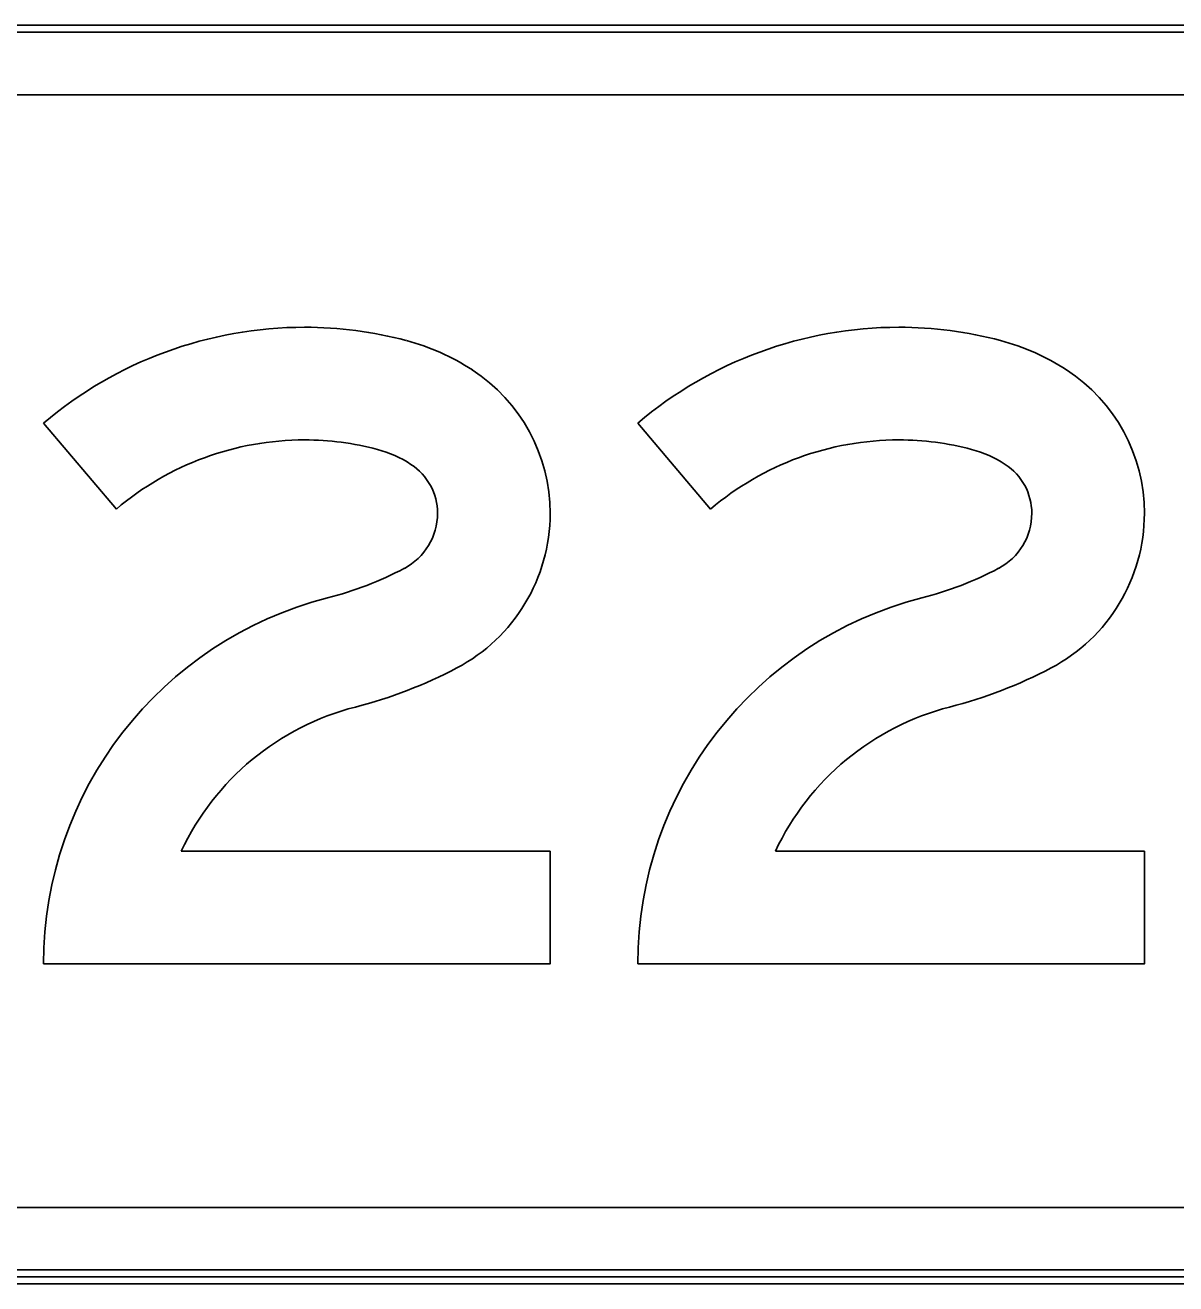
# Model space of a CAD drawing. Extents: x 2149961 to 2150220, y 145114 to 145240.
# Drawn here: x 2149982.278 to 2149985.037, y 145165.902 to 145168.92 of the extents above; entities that cross this region are included whole.
import ezdxf

# ---------------------------------------------------------------- set-up
doc = ezdxf.new("R2010")
doc.units = 0
for name, color, linetype in [('GSBWFILL', 7, 'Continuous'), ('GSCOLORFILL', 7, 'Continuous'), ('GSOUTLINE', 7, 'Continuous')]:
    doc.layers.add(name, color=color, linetype=linetype)

msp = doc.modelspace()

# ---------------------------------------------------------------- linework, layer by layer
at = {"layer": 'GSBWFILL'}
for p, q in [((2149987.4262, 145168.9197), (2149975.7593, 145168.9197)), ((2149975.7593, 145168.7531), (2149987.4262, 145168.7531)), ((2149987.4262, 145166.0855), (2149975.7609, 145166.0855)), ((2149987.0928, 145165.919), (2149974.0928, 145165.919)), ((2149975.7609, 145165.9188), (2149987.4262, 145165.9188))]:
    msp.add_line(p, q, dxfattribs=at)
for points in [[(2149982.4968, 145167.7597), (2149982.322, 145167.9656)], [(2149983.9218, 145167.7597), (2149983.747, 145167.9656)], [(2149982.6522, 145166.9393), (2149983.537, 145166.9393), (2149983.537, 145166.6693), (2149982.322, 145166.6693)], [(2149984.0772, 145166.9393), (2149984.962, 145166.9393), (2149984.962, 145166.6693), (2149983.747, 145166.6693)]]:
    msp.add_lwpolyline(points, dxfattribs=at)
for centre, major_axis, start_param, end_param in [((2149982.9483, 145167.2277), (0, 0.9678), 0, 0.70376), ((2149982.9483, 145167.2473), (0, 0.9482), 6.02311, 6.283185), ((2149984.3733, 145167.2277), (0, 0.9678), 0, 0.70376), ((2149984.3733, 145167.2473), (0, 0.9482), 6.02311, 6.283185), ((2149983.0507, 145167.632), (0, 0.5501), 5.706931, 6.02311), ((2149984.4757, 145167.632), (0, 0.5501), 5.706931, 6.02311), ((2149983.127, 145167.7495), (0, 0.41), 4.712389, 5.706931), ((2149984.552, 145167.7495), (0, 0.41), 4.712389, 5.706931), ((2149982.9483, 145167.2277), (0, 0.6978), 0, 0.70376), ((2149982.9483, 145167.2473), (0, 0.6782), 6.02311, 6.283185), ((2149983.0507, 145167.632), (0, 0.2801), 5.706931, 6.02311), ((2149984.3733, 145167.2277), (0, 0.6978), 0, 0.70376), ((2149984.3733, 145167.2473), (0, 0.6782), 6.02311, 6.283185), ((2149984.4757, 145167.632), (0, 0.2801), 5.706931, 6.02311), ((2149983.127, 145167.7495), (0, 0.14), 4.712389, 5.706931), ((2149984.552, 145167.7495), (0, 0.14), 4.712389, 5.706931), ((2149983.1179, 145167.7495), (0, 0.1491), 3.626327, 4.712389), ((2149983.1179, 145167.7495), (0, 0.4191), 3.626327, 4.712389), ((2149984.5429, 145167.7495), (0, 0.1491), 3.626327, 4.712389), ((2149984.5429, 145167.7495), (0, 0.4191), 3.626327, 4.712389), ((2149982.7936, 145168.3654), (0, 0.8451), 3.392123, 3.626327), ((2149984.2186, 145168.3654), (0, 0.8451), 3.392123, 3.626327), ((2149983.2276, 145166.6693), (0, 0.9056), 0.25053, 1.570796), ((2149984.6526, 145166.6693), (0, 0.9056), 0.25053, 1.570796), ((2149982.7936, 145168.3654), (0, 1.1151), 3.392123, 3.626327), ((2149984.2186, 145168.3654), (0, 1.1151), 3.392123, 3.626327), ((2149983.2276, 145166.6693), (0, 0.6356), 0.25053, 1.132058), ((2149984.6526, 145166.6693), (0, 0.6356), 0.25053, 1.132058)]:
    msp.add_ellipse(centre, major_axis=major_axis, ratio=0.999997, start_param=start_param, end_param=end_param, dxfattribs=at)
at = {"layer": 'GSCOLORFILL'}
for p, q in [((2149987.4262, 145168.9197), (2149975.7593, 145168.9197)), ((2149987.4262, 145168.9197), (2149975.7593, 145168.9197)), ((2149987.4262, 145168.9197), (2149975.7593, 145168.9197)), ((2149975.7593, 145168.9031), (2149987.4262, 145168.9031)), ((2149975.7593, 145168.7531), (2149987.4262, 145168.7531)), ((2149987.4262, 145166.0855), (2149975.7609, 145166.0855)), ((2149987.0928, 145165.919), (2149974.0928, 145165.919)), ((2149987.0928, 145165.919), (2149974.0928, 145165.919)), ((2149987.0928, 145165.919), (2149974.0928, 145165.919)), ((2149975.7593, 145165.9188), (2149987.4262, 145165.9188)), ((2149987.4262, 145165.9355), (2149975.7594, 145165.9355)), ((2149975.7594, 145165.9188), (2149987.4262, 145165.9188)), ((2149975.7609, 145165.9188), (2149987.4262, 145165.9188)), ((2149974.0928, 145165.9023), (2149987.0928, 145165.9023))]:
    msp.add_line(p, q, dxfattribs=at)
for points in [[(2149982.4968, 145167.7597), (2149982.322, 145167.9656)], [(2149983.9218, 145167.7597), (2149983.747, 145167.9656)], [(2149982.6522, 145166.9393), (2149983.537, 145166.9393), (2149983.537, 145166.6693), (2149982.322, 145166.6693)], [(2149984.0772, 145166.9393), (2149984.962, 145166.9393), (2149984.962, 145166.6693), (2149983.747, 145166.6693)]]:
    msp.add_lwpolyline(points, dxfattribs=at)
for centre, major_axis, start_param, end_param in [((2149982.9483, 145167.2277), (0, 0.9678), 0, 0.70376), ((2149982.9483, 145167.2473), (0, 0.9482), 6.02311, 6.283185), ((2149984.3733, 145167.2277), (0, 0.9678), 0, 0.70376), ((2149984.3733, 145167.2473), (0, 0.9482), 6.02311, 6.283185), ((2149983.0507, 145167.632), (0, 0.5501), 5.706931, 6.02311), ((2149984.4757, 145167.632), (0, 0.5501), 5.706931, 6.02311), ((2149983.127, 145167.7495), (0, 0.41), 4.712389, 5.706931), ((2149984.552, 145167.7495), (0, 0.41), 4.712389, 5.706931), ((2149982.9483, 145167.2277), (0, 0.6978), 0, 0.70376), ((2149982.9483, 145167.2473), (0, 0.6782), 6.02311, 6.283185), ((2149983.0507, 145167.632), (0, 0.2801), 5.706931, 6.02311), ((2149984.3733, 145167.2277), (0, 0.6978), 0, 0.70376), ((2149984.3733, 145167.2473), (0, 0.6782), 6.02311, 6.283185), ((2149984.4757, 145167.632), (0, 0.2801), 5.706931, 6.02311), ((2149983.127, 145167.7495), (0, 0.14), 4.712389, 5.706931), ((2149984.552, 145167.7495), (0, 0.14), 4.712389, 5.706931), ((2149983.1179, 145167.7495), (0, 0.1491), 3.626327, 4.712389), ((2149983.1179, 145167.7495), (0, 0.4191), 3.626327, 4.712389), ((2149984.5429, 145167.7495), (0, 0.1491), 3.626327, 4.712389), ((2149984.5429, 145167.7495), (0, 0.4191), 3.626327, 4.712389), ((2149982.7936, 145168.3654), (0, 0.8451), 3.392123, 3.626327), ((2149984.2186, 145168.3654), (0, 0.8451), 3.392123, 3.626327), ((2149983.2276, 145166.6693), (0, 0.9056), 0.25053, 1.570796), ((2149984.6526, 145166.6693), (0, 0.9056), 0.25053, 1.570796), ((2149982.7936, 145168.3654), (0, 1.1151), 3.392123, 3.626327), ((2149984.2186, 145168.3654), (0, 1.1151), 3.392123, 3.626327), ((2149983.2276, 145166.6693), (0, 0.6356), 0.25053, 1.132058), ((2149984.6526, 145166.6693), (0, 0.6356), 0.25053, 1.132058)]:
    msp.add_ellipse(centre, major_axis=major_axis, ratio=0.999997, start_param=start_param, end_param=end_param, dxfattribs=at)
at = {"layer": 'GSOUTLINE'}
for p, q in [((2149987.4262, 145168.9197), (2149975.7593, 145168.9197)), ((2149987.4262, 145168.7531), (2149975.7593, 145168.7531)), ((2149975.7593, 145166.0855), (2149987.4262, 145166.0855)), ((2149987.0928, 145165.919), (2149974.0928, 145165.919)), ((2149975.7593, 145165.9188), (2149987.4262, 145165.9188))]:
    msp.add_line(p, q, dxfattribs=at)
for points in [[(2149982.4968, 145167.7597), (2149982.322, 145167.9656)], [(2149983.9218, 145167.7597), (2149983.747, 145167.9656)], [(2149982.6522, 145166.9393), (2149983.537, 145166.9393), (2149983.537, 145166.6693), (2149982.322, 145166.6693)], [(2149984.0772, 145166.9393), (2149984.962, 145166.9393), (2149984.962, 145166.6693), (2149983.747, 145166.6693)]]:
    msp.add_lwpolyline(points, dxfattribs=at)
for centre, major_axis, start_param, end_param in [((2149982.9483, 145167.2277), (0, 0.9678), 0, 0.70376), ((2149982.9483, 145167.2473), (0, 0.9482), 6.02311, 6.283185), ((2149984.3733, 145167.2277), (0, 0.9678), 0, 0.70376), ((2149984.3733, 145167.2473), (0, 0.9482), 6.02311, 6.283185), ((2149983.0507, 145167.632), (0, 0.5501), 5.706931, 6.02311), ((2149984.4757, 145167.632), (0, 0.5501), 5.706931, 6.02311), ((2149983.127, 145167.7495), (0, 0.41), 4.712389, 5.706931), ((2149984.552, 145167.7495), (0, 0.41), 4.712389, 5.706931), ((2149982.9483, 145167.2277), (0, 0.6978), 0, 0.70376), ((2149982.9483, 145167.2473), (0, 0.6782), 6.02311, 6.283185), ((2149983.0507, 145167.632), (0, 0.2801), 5.706931, 6.02311), ((2149984.3733, 145167.2277), (0, 0.6978), 0, 0.70376), ((2149984.3733, 145167.2473), (0, 0.6782), 6.02311, 6.283185), ((2149984.4757, 145167.632), (0, 0.2801), 5.706931, 6.02311), ((2149983.127, 145167.7495), (0, 0.14), 4.712389, 5.706931), ((2149984.552, 145167.7495), (0, 0.14), 4.712389, 5.706931), ((2149983.1179, 145167.7495), (0, 0.1491), 3.626327, 4.712389), ((2149983.1179, 145167.7495), (0, 0.4191), 3.626327, 4.712389), ((2149984.5429, 145167.7495), (0, 0.1491), 3.626327, 4.712389), ((2149984.5429, 145167.7495), (0, 0.4191), 3.626327, 4.712389), ((2149982.7936, 145168.3654), (0, 0.8451), 3.392123, 3.626327), ((2149984.2186, 145168.3654), (0, 0.8451), 3.392123, 3.626327), ((2149983.2276, 145166.6693), (0, 0.9056), 0.25053, 1.570796), ((2149984.6526, 145166.6693), (0, 0.9056), 0.25053, 1.570796), ((2149982.7936, 145168.3654), (0, 1.1151), 3.392123, 3.626327), ((2149984.2186, 145168.3654), (0, 1.1151), 3.392123, 3.626327), ((2149983.2276, 145166.6693), (0, 0.6356), 0.25053, 1.132058), ((2149984.6526, 145166.6693), (0, 0.6356), 0.25053, 1.132058)]:
    msp.add_ellipse(centre, major_axis=major_axis, ratio=0.999997, start_param=start_param, end_param=end_param, dxfattribs=at)

doc.saveas('drawing.dxf')
